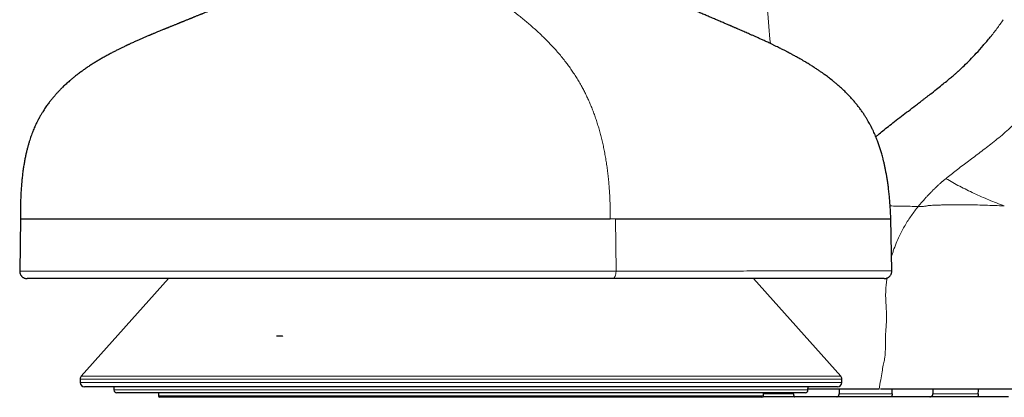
# Model space of a CAD drawing. Header units: millimetres. Extents: x 8 to 1185, y 12 to 953.
# Tile 1 of 468: x 202 to 268, y 635 to 660. Entities that reach past the tile are written whole.
import ezdxf

# ---------------------------------------------------------------- set-up
doc = ezdxf.new("R2010")
doc.units = ezdxf.units.MM

msp = doc.modelspace()

# ---------------------------------------------------------------- linework, layer by layer
at = {"color": 7, "linetype": 'Continuous', "lineweight": 30}
for p, q in [((202.222, 647.147), (202.16, 643.594)), ((260.537, 643.634), (260.476, 647.133)), ((212.113, 643.115), (206.278, 636.591)), ((257.125, 636.591), (251.289, 643.115)), ((206.201, 636.391), (206.201, 636.165)), ((257.201, 636.165), (257.201, 636.391)), ((213.923, 635.865), (206.501, 635.865)), ((208.469, 635.865), (208.472, 635.661)), ((215.454, 635.465), (208.672, 635.465)), ((211.451, 635.465), (211.451, 635.265)), ((256.901, 635.865), (213.923, 635.865)), ((254.73, 635.465), (215.454, 635.465)), ((251.951, 635.265), (251.951, 635.465)), ((253.966, 635.4), (253.967, 635.465)), ((254.93, 635.661), (254.934, 635.865)), ((231.747, 635.165), (211.551, 635.165)), ((251.851, 635.165), (231.747, 635.165)), ((254.026, 635.203), (251.93, 635.203)), ((256.853, 635.203), (254.026, 635.203)), ((260.558, 635.203), (256.853, 635.203)), ((263.093, 635.203), (260.558, 635.203)), ((266.274, 635.203), (263.093, 635.203)), ((268.344, 635.203), (266.274, 635.203))]:
    msp.add_line(p, q, dxfattribs=at)
at = {"color": 252, "linetype": 'Continuous', "lineweight": 0}
for p, q in [((242.08, 643.624), (242.051, 647.115)), ((257.201, 636.391), (206.201, 636.391)), ((206.201, 636.165), (213.711, 636.165)), ((206.278, 636.591), (257.125, 636.591)), ((213.711, 636.165), (257.201, 636.165)), ((208.472, 635.661), (215.313, 635.661)), ((215.313, 635.661), (254.93, 635.661)), ((251.951, 635.4), (253.966, 635.4)), ((257.013, 635.4), (260.556, 635.4)), ((263.288, 635.4), (266.331, 635.4)), ((211.451, 635.265), (231.747, 635.265)), ((231.747, 635.265), (251.951, 635.265))]:
    msp.add_line(p, q, dxfattribs=at)
at = {"color": 252, "linetype": 'Continuous', "lineweight": 0, "flags": 128}
msp.add_lwpolyline([(242.08, 643.624), (242.079, 643.571), (242.076, 643.519), (242.07, 643.467), (242.061, 643.418), (242.051, 643.37), (242.038, 643.326), (242.023, 643.284), (242.006, 643.247), (241.987, 643.213), (241.967, 643.184), (241.945, 643.16), (241.923, 643.14), (241.899, 643.127), (241.875, 643.118), (241.851, 643.115)], dxfattribs=at)
at = {"color": 7, "linetype": 'Continuous', "lineweight": 30, "flags": 128}
for points in [[(257.011, 635.703), (257.012, 635.625), (257.013, 635.4)], [(260.556, 635.4), (260.56, 635.625), (260.562, 635.703)], [(263.288, 635.703), (263.288, 635.625), (263.288, 635.4)], [(266.331, 635.4), (266.335, 635.625), (266.337, 635.703)]]:
    msp.add_lwpolyline(points, dxfattribs=at)
at = {"color": 7, "linetype": 'Continuous', "lineweight": 30}
for centre, radius, start, end in [((206.501, 636.391), 0.3, 138.18969, 180), ((206.501, 636.165), 0.3, 180, 270), ((256.901, 636.165), 0.3, 270, 0), ((256.901, 636.391), 0.3, 0, 41.81031), ((208.672, 635.665), 0.2, 181, 270), ((254.73, 635.665), 0.2, 270, 359), ((211.551, 635.265), 0.1, 180, 270), ((251.851, 635.265), 0.1, 270, 0)]:
    msp.add_arc(centre, radius, start, end, dxfattribs=at)
at = {"color": 252, "linetype": 'Continuous', "lineweight": 0}
for points, knots in [([(252.477, 684.204), (252.406, 683.053), (252.264, 680.752), (252.087, 677.297), (251.941, 673.841), (251.865, 669.995), (251.934, 665.765), (252.125, 661.922), (252.341, 659.627), (252.413, 658.861)], [0, 0, 0, 0, 0.13628, 0.272471, 0.408741, 0.545114, 0.727014, 0.908875, 1, 1, 1, 1]), ([(275.56, 668.29), (275.501, 667.847), (275.383, 666.952), (275.143, 665.62), (274.816, 664.297), (274.433, 663.006), (274.005, 661.762), (273.536, 660.568), (273.022, 659.428), (272.466, 658.344), (271.868, 657.321), (271.205, 656.322), (270.483, 655.356), (269.699, 654.431), (268.877, 653.588), (268.033, 652.821), (267.19, 652.132), (266.371, 651.507), (265.593, 650.927), (264.856, 650.372), (264.394, 649.995), (264.168, 649.811)], [0, 0, 0, 0, 0.049494, 0.100135, 0.152114, 0.204434, 0.25668, 0.308859, 0.361032, 0.413221, 0.465393, 0.517465, 0.575481, 0.633148, 0.690534, 0.747256, 0.802668, 0.855059, 0.905277, 0.95357, 1, 1, 1, 1]), ([(241.69, 647.115), (241.69, 647.26), (241.692, 647.548), (241.685, 647.976), (241.671, 648.399), (241.651, 648.815), (241.624, 649.223), (241.59, 649.623), (241.55, 650.014), (241.503, 650.399), (241.45, 650.78), (241.39, 651.157), (241.323, 651.531), (241.25, 651.897), (241.171, 652.257), (241.085, 652.61), (240.994, 652.955), (240.897, 653.294), (240.794, 653.625), (240.685, 653.948), (240.571, 654.264), (240.451, 654.573), (240.327, 654.872), (240.198, 655.162), (240.065, 655.443), (239.927, 655.716), (239.775, 656), (239.609, 656.292), (239.429, 656.59), (239.243, 656.879), (239.053, 657.159), (238.859, 657.429), (238.646, 657.711), (238.415, 658.001), (238.165, 658.297), (237.913, 658.581), (237.658, 658.854), (237.402, 659.116), (237.145, 659.367), (236.881, 659.616), (236.609, 659.862), (236.332, 660.105), (236.058, 660.337), (235.789, 660.559), (235.563, 660.742), (235.377, 660.89), (235.229, 661.005), (235.079, 661.12), (234.925, 661.234), (234.779, 661.341), (234.64, 661.441), (234.507, 661.533), (234.371, 661.627), (234.228, 661.723), (234.089, 661.816), (233.953, 661.905), (233.819, 661.99), (233.681, 662.078), (233.537, 662.168), (233.388, 662.26), (233.235, 662.354), (233.079, 662.448), (232.92, 662.543), (232.755, 662.641), (232.583, 662.742), (232.466, 662.81), (232.406, 662.844)], [0, 0, 0, 0, 0.012992, 0.025845, 0.038586, 0.051239, 0.063831, 0.076161, 0.088477, 0.100801, 0.113153, 0.125807, 0.138531, 0.151343, 0.16426, 0.177299, 0.190474, 0.203799, 0.217255, 0.230885, 0.244696, 0.258698, 0.272899, 0.287046, 0.301395, 0.315944, 0.330685, 0.348474, 0.366508, 0.384769, 0.403235, 0.421883, 0.440688, 0.463839, 0.487134, 0.510519, 0.533939, 0.557336, 0.58065, 0.603822, 0.629072, 0.653991, 0.678495, 0.702499, 0.725976, 0.739029, 0.752148, 0.765436, 0.778998, 0.792941, 0.80423, 0.81587, 0.827912, 0.840405, 0.853403, 0.864655, 0.876322, 0.888433, 0.901018, 0.914105, 0.927726, 0.941082, 0.954963, 0.969393, 0.984397, 1, 1, 1, 1]), ([(268.006, 660.461), (267.935, 660.359), (267.793, 660.156), (267.575, 659.861), (267.354, 659.571), (267.204, 659.384), (267.129, 659.29)], [0, 0, 0, 0, 0.250449, 0.5006, 0.750451, 1, 1, 1, 1]), ([(264.168, 649.811), (264.167, 649.81), (264.165, 649.808), (264.159, 649.803), (264.131, 649.782), (264.089, 649.749), (264.034, 649.707), (263.986, 649.668), (263.938, 649.63), (263.891, 649.591), (263.846, 649.553), (263.795, 649.509), (263.736, 649.457), (263.686, 649.412), (263.652, 649.38), (263.633, 649.363), (263.615, 649.346), (263.597, 649.329), (263.579, 649.312), (263.551, 649.286), (263.513, 649.25), (263.462, 649.2), (263.405, 649.144), (263.348, 649.087), (263.29, 649.028), (263.236, 648.973), (263.185, 648.92), (263.14, 648.874), (263.102, 648.834), (263.07, 648.801), (263.042, 648.771), (263.014, 648.742), (262.984, 648.71), (262.951, 648.676), (262.905, 648.626), (262.842, 648.559), (262.762, 648.473), (262.679, 648.381), (262.598, 648.292), (262.526, 648.209), (262.462, 648.134), (262.405, 648.067), (262.356, 648.008), (262.326, 647.971), (262.312, 647.953)], [0, 0, 0, 0, 0.000897, 0.003749, 0.008408, 0.03978, 0.06272, 0.085517, 0.108035, 0.130963, 0.153876, 0.174637, 0.207839, 0.242532, 0.251865, 0.2613, 0.270837, 0.280476, 0.290217, 0.299628, 0.323904, 0.351402, 0.38212, 0.416051, 0.445142, 0.477022, 0.505491, 0.530556, 0.551327, 0.568995, 0.583562, 0.598515, 0.615318, 0.633588, 0.653328, 0.693328, 0.738262, 0.788129, 0.833752, 0.87529, 0.912684, 0.945933, 0.975038, 1, 1, 1, 1]), ([(268.071, 647.988), (267.898, 648.052), (267.554, 648.179), (267.044, 648.385), (266.541, 648.6), (266.048, 648.824), (265.563, 649.058), (265.089, 649.3), (264.624, 649.549), (264.319, 649.724), (264.168, 649.811)], [0, 0, 0, 0, 0.131225, 0.260862, 0.388816, 0.514994, 0.639298, 0.761632, 0.881899, 1, 1, 1, 1]), ([(260.433, 647.983), (260.58, 647.98), (260.905, 647.972), (261.394, 647.964), (261.875, 647.958), (262.173, 647.955), (262.312, 647.953)], [0, 0, 0, 0, 0.236463, 0.523797, 0.777765, 1, 1, 1, 1]), ([(262.312, 647.954), (262.155, 647.752), (261.841, 647.348), (261.419, 646.689), (261.085, 646.065), (260.829, 645.488), (260.687, 645.106), (260.602, 644.851), (260.565, 644.732), (260.537, 644.643), (260.523, 644.594), (260.521, 644.585)], [0, 0, 0, 0, 0.209173, 0.417992, 0.62636, 0.763703, 0.901005, 0.93183, 0.962655, 0.99348, 1, 1, 1, 1]), ([(262.312, 647.953), (262.354, 647.95), (262.433, 647.944), (262.551, 647.944), (262.67, 647.952), (262.781, 647.97), (262.884, 647.988), (262.975, 648.004), (263.071, 648.014), (263.2, 648.023), (263.349, 648.028), (263.503, 648.033), (263.649, 648.04), (263.796, 648.045), (264.065, 648.054), (264.448, 648.063), (264.945, 648.066), (265.503, 648.063), (266.113, 648.053), (266.773, 648.035), (267.426, 648.013), (267.856, 647.996), (268.071, 647.988)], [0, 0, 0, 0, 0.022158, 0.042188, 0.060988, 0.08297, 0.099995, 0.115081, 0.131096, 0.149702, 0.181456, 0.207803, 0.229059, 0.256215, 0.283673, 0.367219, 0.453608, 0.540608, 0.656132, 0.771197, 0.88582, 1, 1, 1, 1]), ([(241.69, 647.115), (241.75, 647.115), (241.872, 647.115), (241.993, 647.115), (242.053, 647.115)], [0, 0, 0, 0, 0.499839, 1, 1, 1, 1]), ([(202.164, 643.622), (202.177, 643.622), (202.203, 643.622), (202.441, 643.622), (202.83, 643.622), (203.383, 643.621), (204.093, 643.621), (204.959, 643.621), (205.975, 643.621), (207.132, 643.62), (208.422, 643.62), (209.838, 643.62), (211.374, 643.62), (213.026, 643.62), (214.791, 643.619), (216.669, 643.619), (218.548, 643.62), (220.407, 643.62), (222.224, 643.62), (224.112, 643.62), (226.062, 643.62), (228.063, 643.62), (230.102, 643.62), (232.161, 643.62), (234.221, 643.62), (236.262, 643.621), (238.263, 643.622), (240.215, 643.623), (241.458, 643.624), (242.08, 643.624)], [0, 0, 0, 0, 0.0384629, 0.0785403, 0.1186095, 0.1586642, 0.1987064, 0.2387477, 0.2788044, 0.3188874, 0.3589938, 0.3991065, 0.4392004, 0.4792538, 0.5192604, 0.5592423, 0.5992499, 0.6326491, 0.6661128, 0.699621, 0.7331205, 0.7665505, 0.7998809, 0.8331325, 0.86637, 0.8996639, 0.9330497, 0.9665124, 1, 1, 1, 1]), ([(242.08, 643.624), (242.806, 643.624), (244.257, 643.624), (246.287, 643.625), (248.204, 643.626), (249.998, 643.626), (251.812, 643.627), (253.602, 643.628), (255.311, 643.629), (256.795, 643.63), (258.042, 643.631), (259.044, 643.632), (259.802, 643.632), (260.294, 643.633), (260.534, 643.633), (260.512, 643.634), (260.505, 643.634)], [0, 0, 0, 0, 0.06429, 0.128461, 0.192555, 0.256644, 0.320778, 0.400994, 0.48122, 0.561423, 0.641619, 0.721832, 0.802066, 0.882297, 0.962497, 1, 1, 1, 1]), ([(260.216, 643.149), (260.21, 643.111), (260.183, 642.938), (260.159, 642.676), (260.139, 642.385), (260.13, 642.189), (260.127, 642.048), (260.128, 641.897), (260.14, 641.714), (260.151, 641.481), (260.163, 641.254), (260.173, 641.056), (260.181, 640.884), (260.186, 640.737), (260.19, 640.599), (260.191, 640.472), (260.19, 640.354), (260.187, 640.252), (260.178, 640.134), (260.164, 639.971), (260.146, 639.734), (260.128, 639.493), (260.116, 639.276), (260.111, 639.099), (260.109, 638.915), (260.111, 638.726), (260.112, 638.479), (260.105, 638.2), (260.086, 637.91), (260.037, 637.622), (259.959, 637.284), (259.881, 636.842), (259.788, 636.303), (259.726, 635.914), (259.692, 635.703)], [0, 0, 0, 0, 0.016731, 0.077386, 0.113663, 0.142037, 0.161382, 0.173834, 0.206182, 0.240303, 0.272072, 0.3015, 0.322987, 0.343038, 0.361659, 0.378853, 0.394626, 0.408985, 0.419458, 0.44087, 0.47303, 0.512366, 0.534769, 0.557947, 0.5819, 0.607247, 0.632701, 0.679314, 0.716907, 0.745648, 0.790191, 0.847262, 0.917107, 1, 1, 1, 1])]:
    msp.add_open_spline(points, degree=3, knots=knots, dxfattribs=at)
at = {"color": 7, "linetype": 'Continuous', "lineweight": 30}
for points, knots in [([(219.329, 662.796), (219.286, 662.779), (219.196, 662.743), (219.068, 662.693), (218.947, 662.646), (218.838, 662.603), (218.742, 662.566), (218.658, 662.533), (218.586, 662.505), (218.526, 662.482), (218.479, 662.463), (218.442, 662.449), (218.415, 662.439), (218.392, 662.429), (218.361, 662.418), (218.318, 662.401), (218.261, 662.379), (218.199, 662.355), (218.137, 662.331), (218.076, 662.307), (218.015, 662.283), (217.953, 662.259), (217.894, 662.237), (217.841, 662.216), (217.796, 662.199), (217.759, 662.184), (217.727, 662.172), (217.697, 662.16), (217.666, 662.148), (217.627, 662.133), (217.579, 662.114), (217.518, 662.091), (217.455, 662.067), (217.39, 662.041), (217.323, 662.015), (217.249, 661.986), (217.169, 661.955), (217.095, 661.927), (217.03, 661.902), (216.981, 661.882), (216.94, 661.866), (216.906, 661.853), (216.867, 661.838), (216.816, 661.818), (216.749, 661.792), (216.672, 661.762), (216.588, 661.729), (216.5, 661.695), (216.418, 661.663), (216.343, 661.633), (216.276, 661.607), (216.214, 661.583), (216.161, 661.562), (216.12, 661.546), (216.082, 661.531), (216.038, 661.514), (215.979, 661.49), (215.907, 661.462), (215.826, 661.43), (215.738, 661.396), (215.645, 661.359), (215.548, 661.32), (215.449, 661.281), (215.359, 661.245), (215.278, 661.213), (215.208, 661.185), (215.139, 661.158), (215.075, 661.132), (215.021, 661.111), (214.978, 661.093), (214.942, 661.079), (214.908, 661.065), (214.863, 661.047), (214.8, 661.022), (214.721, 660.99), (214.632, 660.955), (214.536, 660.916), (214.45, 660.881), (214.379, 660.853), (214.329, 660.832), (214.289, 660.816), (214.256, 660.803), (214.223, 660.79), (214.175, 660.77), (214.107, 660.743), (214.02, 660.708), (213.936, 660.674), (213.862, 660.644), (213.798, 660.618), (213.736, 660.593), (213.681, 660.571), (213.632, 660.551), (213.592, 660.534), (213.548, 660.516), (213.496, 660.495), (213.428, 660.467), (213.348, 660.435), (213.261, 660.4), (213.179, 660.366), (213.105, 660.336), (213.04, 660.31), (212.98, 660.285), (212.928, 660.264), (212.887, 660.248), (212.848, 660.232), (212.801, 660.213), (212.74, 660.188), (212.666, 660.158), (212.586, 660.125), (212.503, 660.092), (212.422, 660.059), (212.343, 660.027), (212.265, 659.995), (212.19, 659.965), (212.123, 659.937), (212.07, 659.916), (212.031, 659.9), (212.002, 659.888), (211.971, 659.875), (211.933, 659.86), (211.885, 659.841), (211.829, 659.818), (211.734, 659.779), (211.606, 659.727), (211.465, 659.669), (211.349, 659.621), (211.255, 659.582), (211.17, 659.547), (211.096, 659.516), (211.038, 659.491), (210.994, 659.473), (210.962, 659.46), (210.931, 659.447), (210.893, 659.431), (210.832, 659.405), (210.749, 659.37), (210.65, 659.328), (210.55, 659.285), (210.451, 659.243), (210.354, 659.201), (210.256, 659.158), (210.155, 659.114), (210.05, 659.067), (209.941, 659.019), (209.826, 658.967), (209.708, 658.914), (209.602, 658.865), (209.516, 658.825), (209.455, 658.797), (209.412, 658.777), (209.376, 658.76), (209.337, 658.742), (209.286, 658.717), (209.221, 658.686), (209.141, 658.648), (209.053, 658.606), (208.96, 658.56), (208.868, 658.515), (208.736, 658.449), (208.565, 658.363), (208.345, 658.249), (208.116, 658.127), (207.874, 657.994), (207.637, 657.859), (207.407, 657.723), (207.182, 657.586), (206.954, 657.442), (206.725, 657.292), (206.499, 657.136), (206.276, 656.977), (206.062, 656.817), (205.861, 656.66), (205.676, 656.509), (205.517, 656.375), (205.383, 656.257), (205.269, 656.153), (205.157, 656.05), (205.042, 655.939), (204.917, 655.815), (204.784, 655.678), (204.644, 655.528), (204.498, 655.363), (204.347, 655.185), (204.198, 654.999), (204.038, 654.788), (203.873, 654.555), (203.739, 654.35), (203.647, 654.2), (203.592, 654.108), (203.545, 654.028), (203.511, 653.967), (203.487, 653.926), (203.472, 653.898), (203.458, 653.872), (203.441, 653.841), (203.418, 653.797), (203.386, 653.738), (203.347, 653.662), (203.271, 653.51), (203.164, 653.282), (203.035, 652.971), (202.913, 652.643), (202.816, 652.347), (202.74, 652.09), (202.681, 651.873), (202.622, 651.642), (202.566, 651.393), (202.511, 651.13), (202.46, 650.851), (202.412, 650.556), (202.367, 650.244), (202.327, 649.914), (202.292, 649.563), (202.263, 649.194), (202.24, 648.808), (202.224, 648.406), (202.215, 647.988), (202.214, 647.556), (202.22, 647.264), (202.223, 647.115)], [0, 0, 0, 0, 0.006439, 0.013075, 0.019143, 0.024636, 0.029546, 0.033867, 0.037593, 0.040719, 0.043149, 0.045022, 0.046337, 0.047288, 0.048558, 0.050793, 0.053679, 0.056976, 0.059945, 0.062932, 0.065938, 0.068961, 0.071956, 0.074586, 0.076785, 0.078551, 0.079991, 0.081446, 0.082945, 0.084488, 0.087, 0.089717, 0.092989, 0.095881, 0.099115, 0.10269, 0.106607, 0.110781, 0.113695, 0.116148, 0.118142, 0.119675, 0.121098, 0.123704, 0.126893, 0.13065, 0.134669, 0.138829, 0.143127, 0.146275, 0.149493, 0.15257, 0.155084, 0.157025, 0.158393, 0.160429, 0.163173, 0.166622, 0.170296, 0.174478, 0.178838, 0.183313, 0.187903, 0.192606, 0.195831, 0.199107, 0.202429, 0.205458, 0.207981, 0.209969, 0.211473, 0.212892, 0.214648, 0.217741, 0.221467, 0.225539, 0.229911, 0.234583, 0.237351, 0.23965, 0.241454, 0.242788, 0.244181, 0.245855, 0.249058, 0.252926, 0.256909, 0.259917, 0.262903, 0.265876, 0.268804, 0.27128, 0.273205, 0.274697, 0.277172, 0.280267, 0.283942, 0.287909, 0.29211, 0.294989, 0.297969, 0.300842, 0.303185, 0.304983, 0.306352, 0.308502, 0.311278, 0.314683, 0.318407, 0.322127, 0.325844, 0.329346, 0.332845, 0.336318, 0.339389, 0.341925, 0.343407, 0.344613, 0.34584, 0.347503, 0.349606, 0.35215, 0.354865, 0.36209, 0.368961, 0.373222, 0.37733, 0.381118, 0.384339, 0.386989, 0.38867, 0.389995, 0.391106, 0.392696, 0.394859, 0.399015, 0.403326, 0.407577, 0.411768, 0.415898, 0.419989, 0.424229, 0.428662, 0.43329, 0.438112, 0.443128, 0.448203, 0.451509, 0.454062, 0.45586, 0.457036, 0.458572, 0.460666, 0.46341, 0.466747, 0.470593, 0.474478, 0.478329, 0.482146, 0.491007, 0.499677, 0.509759, 0.519921, 0.530325, 0.539814, 0.549491, 0.559352, 0.569397, 0.579611, 0.589519, 0.599494, 0.608837, 0.617557, 0.625659, 0.631597, 0.637161, 0.642503, 0.648283, 0.654714, 0.661684, 0.669195, 0.677249, 0.685853, 0.694738, 0.70337, 0.714984, 0.726091, 0.730317, 0.734422, 0.737883, 0.740551, 0.74211, 0.743158, 0.744106, 0.745387, 0.747, 0.749619, 0.752814, 0.756535, 0.768438, 0.780872, 0.793857, 0.807406, 0.815388, 0.823639, 0.832445, 0.841837, 0.851823, 0.862218, 0.873198, 0.884766, 0.896922, 0.90993, 0.923539, 0.937739, 0.952512, 0.967835, 0.983677, 1, 1, 1, 1]), ([(260.477, 647.115), (260.471, 647.261), (260.46, 647.545), (260.435, 647.961), (260.405, 648.356), (260.37, 648.73), (260.331, 649.083), (260.289, 649.409), (260.245, 649.71), (260.2, 649.986), (260.153, 650.244), (260.106, 650.484), (260.057, 650.711), (260.008, 650.924), (259.959, 651.124), (259.911, 651.305), (259.866, 651.468), (259.823, 651.613), (259.782, 651.748), (259.741, 651.877), (259.698, 652.007), (259.652, 652.139), (259.602, 652.278), (259.546, 652.427), (259.483, 652.585), (259.416, 652.746), (259.344, 652.911), (259.283, 653.043), (259.238, 653.137), (259.213, 653.187), (259.193, 653.228), (259.174, 653.265), (259.146, 653.32), (259.106, 653.398), (259.043, 653.514), (258.964, 653.656), (258.865, 653.825), (258.752, 654.005), (258.626, 654.197), (258.484, 654.4), (258.334, 654.602), (258.177, 654.801), (258.015, 654.996), (257.844, 655.189), (257.67, 655.377), (257.481, 655.57), (257.28, 655.765), (257.066, 655.961), (256.876, 656.128), (256.709, 656.268), (256.565, 656.386), (256.427, 656.495), (256.296, 656.596), (256.172, 656.689), (256.054, 656.776), (255.922, 656.872), (255.767, 656.981), (255.585, 657.105), (255.386, 657.237), (255.17, 657.376), (254.936, 657.521), (254.722, 657.65), (254.534, 657.76), (254.382, 657.847), (254.239, 657.928), (254.107, 658.001), (253.995, 658.062), (253.903, 658.112), (253.829, 658.152), (253.761, 658.188), (253.704, 658.218), (253.662, 658.24), (253.636, 658.254), (253.616, 658.265), (253.591, 658.278), (253.551, 658.298), (253.493, 658.328), (253.418, 658.367), (253.327, 658.413), (253.22, 658.468), (253.096, 658.53), (252.956, 658.599), (252.799, 658.676), (252.633, 658.756), (252.465, 658.837), (252.271, 658.928), (252.057, 659.027), (251.824, 659.134), (251.606, 659.233), (251.4, 659.325), (251.208, 659.411), (251.029, 659.49), (250.865, 659.562), (250.711, 659.63), (250.56, 659.696), (250.408, 659.762), (250.282, 659.817), (250.184, 659.86), (250.113, 659.891), (250.043, 659.921), (249.974, 659.951), (249.913, 659.978), (249.864, 659.999), (249.83, 660.014), (249.806, 660.024), (249.781, 660.035), (249.743, 660.051), (249.688, 660.075), (249.617, 660.106), (249.53, 660.143), (249.427, 660.188), (249.308, 660.239), (249.174, 660.297), (249.03, 660.359), (248.883, 660.422), (248.692, 660.503), (248.46, 660.601), (248.181, 660.719), (247.901, 660.837), (247.622, 660.953), (247.352, 661.064), (247.112, 661.163), (246.899, 661.25), (246.711, 661.326), (246.534, 661.397), (246.383, 661.458), (246.257, 661.508), (246.156, 661.549), (246.06, 661.587), (245.969, 661.623), (245.882, 661.658), (245.793, 661.693), (245.695, 661.732), (245.585, 661.775), (245.465, 661.823), (245.338, 661.872), (245.197, 661.928), (245.04, 661.99), (244.869, 662.056), (244.704, 662.12), (244.552, 662.18), (244.415, 662.232), (244.291, 662.281), (244.172, 662.326), (244.055, 662.372), (243.946, 662.414), (243.843, 662.454), (243.744, 662.492), (243.638, 662.533), (243.521, 662.578), (243.394, 662.627), (243.258, 662.679), (243.118, 662.733), (243.013, 662.773), (242.956, 662.795), (242.947, 662.799)], [0, 0, 0, 0, 0.0168521, 0.0329138, 0.0481834, 0.0626627, 0.0763564, 0.0892712, 0.1007426, 0.1115378, 0.1216657, 0.1311358, 0.1399576, 0.1486163, 0.1565677, 0.1638224, 0.1703905, 0.1762814, 0.1815039, 0.1868938, 0.1922215, 0.1976743, 0.2032507, 0.2097592, 0.2164252, 0.223284, 0.2304099, 0.2377648, 0.2405587, 0.242762, 0.2443968, 0.2459784, 0.2477342, 0.2516879, 0.2563042, 0.2632922, 0.2709721, 0.2793403, 0.2883948, 0.2981352, 0.3085633, 0.3180305, 0.328007, 0.3383672, 0.348421, 0.3580696, 0.3700952, 0.3814314, 0.3920779, 0.3997587, 0.4070331, 0.4138996, 0.4203567, 0.4264028, 0.4320362, 0.437579, 0.4455193, 0.454143, 0.4634531, 0.4734519, 0.4841415, 0.4955233, 0.5026567, 0.5095031, 0.5158718, 0.5217613, 0.5271705, 0.5306707, 0.5339348, 0.5369629, 0.5397069, 0.5413644, 0.5425098, 0.5431864, 0.5439928, 0.5458261, 0.5483963, 0.5517027, 0.5556912, 0.5603965, 0.5658171, 0.5719511, 0.5787957, 0.5862417, 0.5935701, 0.6006463, 0.6112562, 0.6212435, 0.6306094, 0.6393564, 0.6476474, 0.6553018, 0.6623246, 0.6687543, 0.6751466, 0.6816962, 0.6883994, 0.6913904, 0.694411, 0.6974615, 0.7005411, 0.703283, 0.7053594, 0.7068264, 0.7076864, 0.708451, 0.7101111, 0.71244, 0.7154378, 0.7191045, 0.7234406, 0.7284479, 0.73413, 0.7403599, 0.7465684, 0.7526948, 0.76451, 0.776065, 0.7885026, 0.800686, 0.8126339, 0.8243543, 0.8331707, 0.8414759, 0.8492697, 0.8565501, 0.861117, 0.8654527, 0.8695548, 0.8734175, 0.8770367, 0.8807005, 0.8848043, 0.8895709, 0.8948241, 0.9002002, 0.9056912, 0.9128492, 0.9201997, 0.9272704, 0.9336674, 0.9393733, 0.9443782, 0.9492842, 0.9541717, 0.9590536, 0.9629558, 0.9669452, 0.9713437, 0.9761867, 0.9814832, 0.9871312, 0.9929685, 0.9988585, 1, 1, 1, 1]), ([(259.468, 652.621), (259.477, 652.629), (259.508, 652.656), (259.561, 652.701), (259.628, 652.758), (259.782, 652.888), (260.039, 653.1), (260.418, 653.401), (260.845, 653.732), (261.299, 654.078), (261.776, 654.439), (262.138, 654.716), (262.395, 654.912), (262.533, 655.018), (262.674, 655.127), (262.818, 655.238), (262.964, 655.351), (263.202, 655.536), (263.514, 655.782), (263.882, 656.077), (264.198, 656.335), (264.462, 656.555), (264.676, 656.735), (264.838, 656.874), (264.943, 656.964), (264.997, 657.012), (265.016, 657.029), (265.022, 657.035), (265.024, 657.037), (265.025, 657.038), (265.026, 657.038), (265.026, 657.038), (265.026, 657.038), (265.026, 657.038), (265.026, 657.038), (265.146, 657.149), (265.399, 657.388), (265.79, 657.779), (266.212, 658.227), (266.665, 658.732), (266.971, 659.1), (267.131, 659.291)], [0, 0, 0, 0, 0.003596, 0.012145, 0.02074, 0.02938, 0.071772, 0.119699, 0.173306, 0.232755, 0.290044, 0.352115, 0.369174, 0.386568, 0.404301, 0.422371, 0.440782, 0.459534, 0.512569, 0.559398, 0.59991, 0.634018, 0.661645, 0.682726, 0.697211, 0.702427, 0.704062, 0.704653, 0.704889, 0.704988, 0.70503, 0.705049, 0.705057, 0.70506, 0.705062, 0.705063, 0.753132, 0.806643, 0.86567, 0.930168, 1, 1, 1, 1]), ([(202.245, 647.115), (202.238, 647.115), (202.18, 647.115), (202.432, 647.115), (202.907, 647.115), (203.478, 647.115), (204.025, 647.115), (204.73, 647.115), (205.591, 647.115), (206.586, 647.115), (207.887, 647.115), (209.562, 647.115), (211.657, 647.115), (213.985, 647.115), (216.246, 647.115), (218.357, 647.115), (220.259, 647.115), (222.249, 647.115), (224.321, 647.115), (226.469, 647.115), (228.679, 647.115), (230.934, 647.115), (233.208, 647.115), (235.475, 647.115), (237.68, 647.115), (239.767, 647.115), (241.065, 647.115), (241.69, 647.115)], [0, 0, 0, 0, 0.0091791, 0.0710253, 0.132281, 0.16213, 0.1927517, 0.2261172, 0.2627396, 0.3006781, 0.3380398, 0.3932291, 0.4488293, 0.5043549, 0.5598114, 0.5967949, 0.6338343, 0.6708689, 0.7078565, 0.7448169, 0.7818338, 0.8188439, 0.8558386, 0.8927836, 0.9300417, 0.9663331, 1, 1, 1, 1]), ([(242.053, 647.115), (242.678, 647.115), (243.932, 647.115), (245.711, 647.115), (247.413, 647.115), (249.023, 647.115), (250.537, 647.115), (252.05, 647.115), (253.54, 647.115), (254.975, 647.115), (256.259, 647.115), (257.384, 647.115), (258.34, 647.115), (259.124, 647.115), (259.736, 647.115), (260.168, 647.115), (260.432, 647.115), (260.459, 647.115), (260.472, 647.115)], [0, 0, 0, 0, 0.055317, 0.110951, 0.166799, 0.222709, 0.278494, 0.334192, 0.401084, 0.468011, 0.534951, 0.601888, 0.668815, 0.735725, 0.802642, 0.869583, 0.936562, 1, 1, 1, 1]), ([(202.161, 643.624), (202.162, 643.6), (202.163, 643.553), (202.176, 643.487), (202.196, 643.428), (202.222, 643.373), (202.253, 643.324), (202.288, 643.281), (202.32, 643.249), (202.351, 643.222), (202.381, 643.201), (202.413, 643.181), (202.449, 643.162), (202.491, 643.144), (202.542, 643.129), (202.6, 643.118), (202.64, 643.116), (202.661, 643.115)], [0, 0, 0, 0, 0.08736, 0.169922, 0.246039, 0.314407, 0.391907, 0.454391, 0.514293, 0.559111, 0.603694, 0.647926, 0.694239, 0.751645, 0.821801, 0.904763, 1, 1, 1, 1]), ([(260.028, 643.115), (260.049, 643.116), (260.086, 643.116), (260.137, 643.125), (260.178, 643.135), (260.221, 643.149), (260.27, 643.171), (260.322, 643.202), (260.369, 643.239), (260.415, 643.284), (260.457, 643.34), (260.492, 643.403), (260.518, 643.47), (260.536, 643.545), (260.537, 643.597), (260.538, 643.624)], [0, 0, 0, 0, 0.076627, 0.141562, 0.193213, 0.232923, 0.311809, 0.393777, 0.456018, 0.535667, 0.632234, 0.714835, 0.804828, 0.90056, 1, 1, 1, 1]), ([(241.851, 643.115), (241.461, 643.115), (240.691, 643.115), (239.511, 643.115), (238.332, 643.115), (237.151, 643.115), (235.969, 643.115), (234.785, 643.115), (233.601, 643.115), (232.415, 643.115), (231.228, 643.115), (230.194, 643.115), (229.312, 643.115), (228.58, 643.115), (227.845, 643.115), (227.109, 643.115), (226.371, 643.115), (225.632, 643.115), (224.89, 643.115), (224.136, 643.115), (223.371, 643.115), (222.598, 643.115), (221.83, 643.115), (221.067, 643.115), (220.308, 643.115), (219.554, 643.115), (218.649, 643.115), (217.607, 643.115), (216.444, 643.115), (215.314, 643.115), (214.218, 643.115), (213.154, 643.115), (212.124, 643.115), (211.126, 643.115), (210.129, 643.115), (209.146, 643.115), (208.197, 643.115), (207.321, 643.115), (206.519, 643.115), (205.79, 643.115), (205.134, 643.115), (204.552, 643.115), (204.044, 643.115), (203.614, 643.115), (203.262, 643.115), (202.99, 643.115), (202.797, 643.115), (202.678, 643.115), (202.666, 643.115), (202.659, 643.115)], [0, 0, 0, 0, 0.021409, 0.042333, 0.062833, 0.082975, 0.102827, 0.122463, 0.141955, 0.161381, 0.180816, 0.200339, 0.212427, 0.224615, 0.236921, 0.249359, 0.261945, 0.274695, 0.287622, 0.300739, 0.314644, 0.328667, 0.342821, 0.35712, 0.371577, 0.386206, 0.401017, 0.425247, 0.449603, 0.474133, 0.49888, 0.52389, 0.549203, 0.574862, 0.600905, 0.630065, 0.658933, 0.687564, 0.716015, 0.744343, 0.772605, 0.800862, 0.829261, 0.857575, 0.885863, 0.914189, 0.942613, 0.971197, 1, 1, 1, 1]), ([(260.032, 643.115), (260.033, 643.115), (260.034, 643.115), (260.016, 643.115), (259.977, 643.115), (259.918, 643.115), (259.839, 643.115), (259.74, 643.115), (259.622, 643.115), (259.484, 643.115), (259.326, 643.115), (259.148, 643.115), (258.956, 643.115), (258.752, 643.115), (258.538, 643.115), (258.306, 643.115), (258.059, 643.115), (257.795, 643.115), (257.506, 643.115), (257.191, 643.115), (256.85, 643.115), (256.491, 643.115), (256.114, 643.115), (255.722, 643.115), (255.314, 643.115), (254.893, 643.115), (254.455, 643.115), (253.996, 643.115), (253.518, 643.115), (253.02, 643.115), (252.504, 643.115), (251.971, 643.115), (251.421, 643.115), (250.857, 643.115), (250.303, 643.115), (249.762, 643.115), (249.237, 643.115), (248.7, 643.115), (248.154, 643.115), (247.596, 643.115), (247.027, 643.115), (246.447, 643.115), (245.876, 643.115), (245.314, 643.115), (244.763, 643.115), (244.201, 643.115), (243.63, 643.115), (243.047, 643.115), (242.455, 643.115), (242.053, 643.115), (241.851, 643.115)], [0, 0, 0, 0, 0.01082, 0.033316, 0.05581, 0.078304, 0.100799, 0.123298, 0.145803, 0.168315, 0.190837, 0.213372, 0.235922, 0.256607, 0.277309, 0.298029, 0.318769, 0.339533, 0.360322, 0.382932, 0.40548, 0.427977, 0.450434, 0.47286, 0.494867, 0.516864, 0.538861, 0.560868, 0.583344, 0.60585, 0.628397, 0.650992, 0.673647, 0.696332, 0.718943, 0.738668, 0.758345, 0.777981, 0.797586, 0.817167, 0.836735, 0.856301, 0.875877, 0.893473, 0.911097, 0.928758, 0.946468, 0.964237, 0.982077, 1, 1, 1, 1]), ([(219.785, 639.273), (219.766, 639.272), (219.681, 639.271), (219.495, 639.267), (219.352, 639.264)], [0, 0, 0, 0, 0.2274075, 1, 1, 1, 1]), ([(253.966, 635.4), (253.966, 635.39), (253.966, 635.369), (253.968, 635.329), (253.973, 635.282), (253.982, 635.246), (253.993, 635.225), (254.002, 635.213), (254.013, 635.205), (254.022, 635.204), (254.026, 635.203)], [0, 0, 0, 0, 0.092832, 0.18843, 0.376001, 0.568444, 0.671511, 0.776997, 0.887337, 1, 1, 1, 1]), ([(259.693, 635.703), (259.531, 635.703), (259.208, 635.703), (258.713, 635.703), (258.213, 635.703), (257.707, 635.703), (257.198, 635.703), (256.625, 635.703), (255.986, 635.703), (255.401, 635.703), (255.048, 635.703), (254.931, 635.703)], [0, 0, 0, 0, 0.106029, 0.212065, 0.318817, 0.425598, 0.532384, 0.639142, 0.783899, 0.928686, 1, 1, 1, 1]), ([(256.853, 635.203), (256.863, 635.204), (256.885, 635.205), (256.916, 635.216), (256.944, 635.233), (256.968, 635.257), (256.987, 635.285), (257, 635.315), (257.009, 635.348), (257.013, 635.376), (257.013, 635.394), (257.013, 635.4)], [0, 0, 0, 0, 0.126671, 0.25682, 0.383616, 0.515133, 0.626546, 0.742089, 0.840658, 0.942479, 1, 1, 1, 1]), ([(275.095, 635.703), (274.935, 635.703), (274.613, 635.703), (274.118, 635.703), (273.611, 635.703), (273.091, 635.703), (272.557, 635.703), (272.008, 635.703), (271.443, 635.703), (270.906, 635.703), (270.4, 635.703), (269.927, 635.703), (269.445, 635.703), (268.951, 635.703), (268.445, 635.703), (267.927, 635.703), (267.399, 635.703), (266.857, 635.703), (266.301, 635.703), (265.731, 635.703), (265.152, 635.703), (264.561, 635.703), (263.96, 635.703), (263.347, 635.703), (262.726, 635.703), (262.111, 635.703), (261.505, 635.703), (260.908, 635.703), (260.333, 635.703), (259.953, 635.703), (259.778, 635.703)], [0, 0, 0, 0, 0.042291, 0.084588, 0.126882, 0.169171, 0.211669, 0.254176, 0.296681, 0.339176, 0.372224, 0.405278, 0.438331, 0.471378, 0.504649, 0.537928, 0.571206, 0.604477, 0.638487, 0.672505, 0.706523, 0.740532, 0.774814, 0.809105, 0.843395, 0.877676, 0.909372, 0.941074, 0.972777, 1, 1, 1, 1]), ([(260.556, 635.4), (260.556, 635.39), (260.556, 635.369), (260.554, 635.329), (260.553, 635.282), (260.552, 635.246), (260.552, 635.225), (260.553, 635.213), (260.555, 635.205), (260.557, 635.204), (260.558, 635.203)], [0, 0, 0, 0, 0.092832, 0.18843, 0.376001, 0.568444, 0.671511, 0.776997, 0.887337, 1, 1, 1, 1]), ([(263.093, 635.203), (263.105, 635.204), (263.131, 635.205), (263.168, 635.216), (263.202, 635.233), (263.231, 635.257), (263.255, 635.285), (263.272, 635.315), (263.283, 635.348), (263.288, 635.376), (263.288, 635.394), (263.288, 635.4)], [0, 0, 0, 0, 0.126671, 0.25682, 0.383616, 0.515133, 0.626546, 0.742089, 0.840658, 0.942479, 1, 1, 1, 1]), ([(266.331, 635.4), (266.33, 635.39), (266.33, 635.369), (266.326, 635.329), (266.317, 635.282), (266.306, 635.246), (266.296, 635.225), (266.288, 635.213), (266.281, 635.205), (266.277, 635.204), (266.274, 635.203)], [0, 0, 0, 0, 0.0928323, 0.1884304, 0.3760014, 0.5684436, 0.6715108, 0.7769969, 0.887337, 1, 1, 1, 1])]:
    msp.add_open_spline(points, degree=3, knots=knots, dxfattribs=at)

doc.saveas('drawing.dxf')
